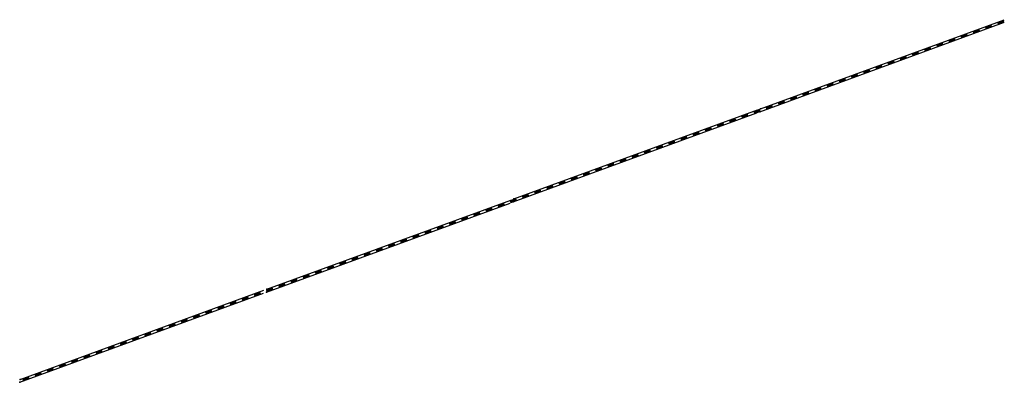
# Model space of a CAD drawing. Header units: metres. Extents: x 123819 to 142731, y 393440 to 405763.
# Tile 321 of 346: x 140761 to 141520, y 398957 to 399237. Entities that reach past the tile are written whole.
import ezdxf

# ---------------------------------------------------------------- set-up
doc = ezdxf.new("R2010")
doc.units = ezdxf.units.M
doc.header["$MEASUREMENT"] = 0
doc.layers.add('gs-knt-spoorlijn', color=7, linetype='Continuous', lineweight=30)

msp = doc.modelspace()

# ---------------------------------------------------------------- linework, layer by layer
at = {"layer": 'gs-knt-spoorlijn', "color": 7, "linetype": 'Continuous'}
for p, q in [((141331.86, 399168.42), (141519.68, 399237.13)), ((141514.52, 399235.02), (141519.22, 399236.74)), ((141514.59, 399234.83), (141519.29, 399236.55)), ((141514.66, 399234.65), (141519.36, 399236.36)), ((141331.43, 399166.14), (141519.26, 399234.85)), ((141495.74, 399228.15), (141500.44, 399229.87)), ((141495.81, 399227.96), (141500.5, 399229.68)), ((141495.88, 399227.78), (141500.57, 399229.49)), ((141495.95, 399227.59), (141500.64, 399229.31)), ((141496.01, 399227.4), (141500.71, 399229.12)), ((141496.08, 399227.21), (141500.78, 399228.93)), ((141496.15, 399227.02), (141500.85, 399228.74)), ((141505.13, 399231.59), (141509.83, 399233.3)), ((141505.2, 399231.4), (141509.9, 399233.12)), ((141505.27, 399231.21), (141509.96, 399232.93)), ((141505.34, 399231.02), (141510.03, 399232.74)), ((141505.41, 399230.84), (141510.1, 399232.55)), ((141505.48, 399230.65), (141510.17, 399232.37)), ((141505.54, 399230.46), (141510.24, 399232.18)), ((141505.61, 399230.27), (141510.31, 399231.99)), ((141505.68, 399230.08), (141510.38, 399231.8)), ((141514.73, 399234.46), (141519.42, 399236.18)), ((141514.8, 399234.27), (141519.49, 399235.99)), ((141514.87, 399234.08), (141519.56, 399235.8)), ((141514.94, 399233.89), (141519.63, 399235.61)), ((141515, 399233.71), (141519.7, 399235.42)), ((141515.07, 399233.52), (141519.77, 399235.24)), ((141476.96, 399221.28), (141481.65, 399223)), ((141477.03, 399221.09), (141481.72, 399222.81)), ((141477.09, 399220.9), (141481.79, 399222.62)), ((141477.16, 399220.72), (141481.86, 399222.43)), ((141477.23, 399220.53), (141481.93, 399222.25)), ((141477.3, 399220.34), (141482, 399222.06)), ((141477.37, 399220.15), (141482.07, 399221.87)), ((141477.44, 399219.97), (141482.13, 399221.68)), ((141477.51, 399219.78), (141482.2, 399221.5)), ((141486.35, 399224.72), (141491.04, 399226.43)), ((141486.42, 399224.53), (141491.11, 399226.25)), ((141486.49, 399224.34), (141491.18, 399226.06)), ((141486.55, 399224.15), (141491.25, 399225.87)), ((141486.62, 399223.96), (141491.32, 399225.68)), ((141486.69, 399223.78), (141491.39, 399225.49)), ((141486.76, 399223.59), (141491.46, 399225.31)), ((141486.83, 399223.4), (141491.53, 399225.12)), ((141486.9, 399223.21), (141491.59, 399224.93)), ((141496.22, 399226.84), (141500.92, 399228.55)), ((141496.29, 399226.65), (141500.99, 399228.37)), ((141458.17, 399214.41), (141462.87, 399216.13)), ((141458.24, 399214.22), (141462.94, 399215.94)), ((141458.31, 399214.03), (141463.01, 399215.75)), ((141458.38, 399213.85), (141463.08, 399215.56)), ((141458.45, 399213.66), (141463.15, 399215.38)), ((141458.52, 399213.47), (141463.21, 399215.19)), ((141458.59, 399213.28), (141463.28, 399215)), ((141458.66, 399213.09), (141463.35, 399214.81)), ((141458.72, 399212.91), (141463.42, 399214.62)), ((141467.57, 399217.84), (141472.26, 399219.56)), ((141467.63, 399217.66), (141472.33, 399219.37)), ((141467.7, 399217.47), (141472.4, 399219.19)), ((141467.77, 399217.28), (141472.47, 399219)), ((141467.84, 399217.09), (141472.54, 399218.81)), ((141467.91, 399216.91), (141472.61, 399218.62)), ((141467.98, 399216.72), (141472.67, 399218.44)), ((141468.05, 399216.53), (141472.74, 399218.25)), ((141468.12, 399216.34), (141472.81, 399218.06)), ((141439.39, 399207.54), (141444.09, 399209.26)), ((141439.46, 399207.35), (141444.16, 399209.07)), ((141439.53, 399207.16), (141444.23, 399208.88)), ((141439.6, 399206.97), (141444.29, 399208.69)), ((141439.67, 399206.79), (141444.36, 399208.5)), ((141439.74, 399206.6), (141444.43, 399208.32)), ((141439.8, 399206.41), (141444.5, 399208.13)), ((141439.87, 399206.22), (141444.57, 399207.94)), ((141439.94, 399206.04), (141444.64, 399207.75)), ((141448.78, 399210.97), (141453.48, 399212.69)), ((141448.85, 399210.79), (141453.55, 399212.5)), ((141448.92, 399210.6), (141453.62, 399212.32)), ((141448.99, 399210.41), (141453.69, 399212.13)), ((141449.06, 399210.22), (141453.75, 399211.94)), ((141449.13, 399210.03), (141453.82, 399211.75)), ((141449.2, 399209.85), (141453.89, 399211.56)), ((141449.26, 399209.66), (141453.96, 399211.38)), ((141449.33, 399209.47), (141454.03, 399211.19)), ((141411.22, 399197.23), (141415.91, 399198.95)), ((141411.29, 399197.04), (141415.98, 399198.76)), ((141411.36, 399196.86), (141416.05, 399198.57)), ((141411.42, 399196.67), (141416.12, 399198.39)), ((141420.61, 399200.67), (141425.31, 399202.38)), ((141420.68, 399200.48), (141425.37, 399202.2)), ((141420.75, 399200.29), (141425.44, 399202.01)), ((141420.82, 399200.1), (141425.51, 399201.82)), ((141420.88, 399199.92), (141425.58, 399201.63)), ((141420.95, 399199.73), (141425.65, 399201.45)), ((141421.02, 399199.54), (141425.72, 399201.26)), ((141421.09, 399199.35), (141425.79, 399201.07)), ((141421.16, 399199.16), (141425.85, 399200.88)), ((141430, 399204.1), (141434.7, 399205.82)), ((141430.07, 399203.91), (141434.77, 399205.63)), ((141430.14, 399203.73), (141434.83, 399205.44)), ((141430.21, 399203.54), (141434.9, 399205.26)), ((141430.28, 399203.35), (141434.97, 399205.07)), ((141430.34, 399203.16), (141435.04, 399204.88)), ((141430.41, 399202.98), (141435.11, 399204.69)), ((141430.48, 399202.79), (141435.18, 399204.51)), ((141430.55, 399202.6), (141435.25, 399204.32)), ((141392.44, 399190.36), (141397.13, 399192.08)), ((141392.5, 399190.17), (141397.2, 399191.89)), ((141392.57, 399189.98), (141397.27, 399191.7)), ((141392.64, 399189.8), (141397.34, 399191.51)), ((141392.71, 399189.61), (141397.41, 399191.33)), ((141392.78, 399189.42), (141397.47, 399191.14)), ((141392.85, 399189.23), (141397.54, 399190.95)), ((141392.92, 399189.05), (141397.61, 399190.76)), ((141401.83, 399193.8), (141406.52, 399195.51)), ((141401.9, 399193.61), (141406.59, 399195.33)), ((141401.96, 399193.42), (141406.66, 399195.14)), ((141402.03, 399193.23), (141406.73, 399194.95)), ((141402.1, 399193.04), (141406.8, 399194.76)), ((141402.17, 399192.86), (141406.87, 399194.57)), ((141402.24, 399192.67), (141406.93, 399194.39)), ((141402.31, 399192.48), (141407, 399194.2)), ((141402.38, 399192.29), (141407.07, 399194.01)), ((141411.49, 399196.48), (141416.19, 399198.2)), ((141411.56, 399196.29), (141416.26, 399198.01)), ((141411.63, 399196.1), (141416.33, 399197.82)), ((141411.7, 399195.92), (141416.39, 399197.63)), ((141411.77, 399195.73), (141416.46, 399197.45)), ((141373.65, 399183.49), (141378.35, 399185.21)), ((141373.72, 399183.3), (141378.42, 399185.02)), ((141373.79, 399183.11), (141378.49, 399184.83)), ((141373.86, 399182.93), (141378.55, 399184.64)), ((141373.93, 399182.74), (141378.62, 399184.46)), ((141374, 399182.55), (141378.69, 399184.27)), ((141374.06, 399182.36), (141378.76, 399184.08)), ((141374.13, 399182.17), (141378.83, 399183.89)), ((141374.2, 399181.99), (141378.9, 399183.7)), ((141383.04, 399186.92), (141387.74, 399188.64)), ((141383.11, 399186.74), (141387.81, 399188.45)), ((141383.18, 399186.55), (141387.88, 399188.27)), ((141383.25, 399186.36), (141387.95, 399188.08)), ((141383.32, 399186.17), (141388.01, 399187.89)), ((141383.39, 399185.99), (141388.08, 399187.7)), ((141383.46, 399185.8), (141388.15, 399187.52)), ((141383.53, 399185.61), (141388.22, 399187.33)), ((141383.59, 399185.42), (141388.29, 399187.14)), ((141392.99, 399188.86), (141397.68, 399190.58)), ((141354.87, 399176.62), (141359.57, 399178.34)), ((141354.94, 399176.43), (141359.63, 399178.15)), ((141355.01, 399176.24), (141359.7, 399177.96)), ((141355.08, 399176.05), (141359.77, 399177.77)), ((141355.14, 399175.87), (141359.84, 399177.58)), ((141355.21, 399175.68), (141359.91, 399177.4)), ((141355.28, 399175.49), (141359.98, 399177.21)), ((141355.35, 399175.3), (141360.05, 399177.02)), ((141355.42, 399175.12), (141360.12, 399176.83)), ((141364.26, 399180.05), (141368.96, 399181.77)), ((141364.33, 399179.87), (141369.03, 399181.58)), ((141364.4, 399179.68), (141369.09, 399181.4)), ((141364.47, 399179.49), (141369.16, 399181.21)), ((141364.54, 399179.3), (141369.23, 399181.02)), ((141364.6, 399179.11), (141369.3, 399180.83)), ((141364.67, 399178.93), (141369.37, 399180.64)), ((141364.74, 399178.74), (141369.44, 399180.46)), ((141364.81, 399178.55), (141369.51, 399180.27)), ((141326.7, 399166.31), (141331.39, 399168.03)), ((141336.09, 399169.75), (141340.78, 399171.47)), ((141336.16, 399169.56), (141340.85, 399171.28)), ((141336.22, 399169.37), (141340.92, 399171.09)), ((141336.29, 399169.18), (141340.99, 399170.9)), ((141336.36, 399169), (141341.06, 399170.71)), ((141336.43, 399168.81), (141341.13, 399170.53)), ((141336.5, 399168.62), (141341.2, 399170.34)), ((141336.57, 399168.43), (141341.26, 399170.15)), ((141336.64, 399168.24), (141341.33, 399169.96)), ((141345.48, 399173.18), (141350.17, 399174.9)), ((141345.55, 399173), (141350.24, 399174.71)), ((141345.62, 399172.81), (141350.31, 399174.52)), ((141345.68, 399172.62), (141350.38, 399174.34)), ((141345.75, 399172.43), (141350.45, 399174.15)), ((141345.82, 399172.24), (141350.52, 399173.96)), ((141345.89, 399172.06), (141350.59, 399173.77)), ((141345.96, 399171.87), (141350.66, 399173.59)), ((141346.03, 399171.68), (141350.72, 399173.4)), ((141141.26, 399096.57), (141329.08, 399165.28)), ((141141.68, 399098.86), (141329.51, 399167.57)), ((141307.91, 399159.44), (141312.61, 399161.16)), ((141307.98, 399159.25), (141312.68, 399160.97)), ((141308.05, 399159.07), (141312.75, 399160.78)), ((141308.12, 399158.88), (141312.82, 399160.6)), ((141308.19, 399158.69), (141312.88, 399160.41)), ((141317.3, 399162.88), (141322, 399164.59)), ((141317.37, 399162.69), (141322.07, 399164.41)), ((141317.44, 399162.5), (141322.14, 399164.22)), ((141317.51, 399162.31), (141322.21, 399164.03)), ((141317.58, 399162.13), (141322.28, 399163.84)), ((141317.65, 399161.94), (141322.34, 399163.65)), ((141317.72, 399161.75), (141322.41, 399163.47)), ((141317.79, 399161.56), (141322.48, 399163.28)), ((141317.85, 399161.37), (141322.55, 399163.09)), ((141326.76, 399166.12), (141331.46, 399167.84)), ((141326.83, 399165.94), (141331.53, 399167.65)), ((141326.9, 399165.75), (141331.6, 399167.47)), ((141326.97, 399165.56), (141331.67, 399167.28)), ((141327.04, 399165.37), (141331.74, 399167.09)), ((141327.11, 399165.18), (141331.8, 399166.9)), ((141327.18, 399165), (141331.87, 399166.71)), ((141327.25, 399164.81), (141331.94, 399166.53)), ((141289.13, 399152.57), (141293.83, 399154.29)), ((141289.2, 399152.38), (141293.89, 399154.1)), ((141289.27, 399152.19), (141293.96, 399153.91)), ((141289.34, 399152.01), (141294.03, 399153.72)), ((141289.41, 399151.82), (141294.1, 399153.54)), ((141289.47, 399151.63), (141294.17, 399153.35)), ((141289.54, 399151.44), (141294.24, 399153.16)), ((141289.61, 399151.26), (141294.31, 399152.97)), ((141289.68, 399151.07), (141294.38, 399152.79)), ((141298.52, 399156.01), (141303.22, 399157.72)), ((141298.59, 399155.82), (141303.29, 399157.54)), ((141298.66, 399155.63), (141303.36, 399157.35)), ((141298.73, 399155.44), (141303.42, 399157.16)), ((141298.8, 399155.25), (141303.49, 399156.97)), ((141298.87, 399155.07), (141303.56, 399156.78)), ((141298.93, 399154.88), (141303.63, 399156.6)), ((141299, 399154.69), (141303.7, 399156.41)), ((141299.07, 399154.5), (141303.77, 399156.22)), ((141308.26, 399158.5), (141312.95, 399160.22)), ((141308.33, 399158.31), (141313.02, 399160.03)), ((141308.39, 399158.13), (141313.09, 399159.84)), ((141308.46, 399157.94), (141313.16, 399159.66)), ((141270.35, 399145.7), (141275.04, 399147.42)), ((141270.42, 399145.51), (141275.11, 399147.23)), ((141270.49, 399145.32), (141275.18, 399147.04)), ((141270.55, 399145.14), (141275.25, 399146.85)), ((141270.62, 399144.95), (141275.32, 399146.67)), ((141270.69, 399144.76), (141275.39, 399146.48)), ((141270.76, 399144.57), (141275.46, 399146.29)), ((141270.83, 399144.38), (141275.52, 399146.1)), ((141270.9, 399144.2), (141275.59, 399145.91)), ((141279.74, 399149.13), (141284.43, 399150.85)), ((141279.81, 399148.95), (141284.5, 399150.66)), ((141279.88, 399148.76), (141284.57, 399150.48)), ((141279.95, 399148.57), (141284.64, 399150.29)), ((141280.01, 399148.38), (141284.71, 399150.1)), ((141280.08, 399148.2), (141284.78, 399149.91)), ((141280.15, 399148.01), (141284.85, 399149.73)), ((141280.22, 399147.82), (141284.92, 399149.54)), ((141280.29, 399147.63), (141284.98, 399149.35)), ((141251.57, 399138.83), (141256.26, 399140.55)), ((141251.63, 399138.64), (141256.33, 399140.36)), ((141251.7, 399138.45), (141256.4, 399140.17)), ((141251.77, 399138.26), (141256.47, 399139.98)), ((141251.84, 399138.08), (141256.54, 399139.79)), ((141251.91, 399137.89), (141256.6, 399139.61)), ((141251.98, 399137.7), (141256.67, 399139.42)), ((141252.05, 399137.51), (141256.74, 399139.23)), ((141252.11, 399137.33), (141256.81, 399139.04)), ((141260.96, 399142.26), (141265.65, 399143.98)), ((141261.03, 399142.08), (141265.72, 399143.79)), ((141261.09, 399141.89), (141265.79, 399143.61)), ((141261.16, 399141.7), (141265.86, 399143.42)), ((141261.23, 399141.51), (141265.93, 399143.23)), ((141261.3, 399141.32), (141266, 399143.04)), ((141261.37, 399141.14), (141266.06, 399142.85)), ((141261.44, 399140.95), (141266.13, 399142.67)), ((141261.51, 399140.76), (141266.2, 399142.48)), ((141223.39, 399128.52), (141228.09, 399130.24)), ((141223.46, 399128.33), (141228.16, 399130.05)), ((141232.78, 399131.96), (141237.48, 399133.67)), ((141232.85, 399131.77), (141237.55, 399133.49)), ((141232.92, 399131.58), (141237.62, 399133.3)), ((141232.99, 399131.39), (141237.68, 399133.11)), ((141233.06, 399131.21), (141237.75, 399132.92)), ((141233.13, 399131.02), (141237.82, 399132.74)), ((141233.19, 399130.83), (141237.89, 399132.55)), ((141233.26, 399130.64), (141237.96, 399132.36)), ((141233.33, 399130.45), (141238.03, 399132.17)), ((141242.17, 399135.39), (141246.87, 399137.11)), ((141242.24, 399135.2), (141246.94, 399136.92)), ((141242.31, 399135.02), (141247.01, 399136.73)), ((141242.38, 399134.83), (141247.08, 399136.55)), ((141242.45, 399134.64), (141247.14, 399136.36)), ((141242.52, 399134.45), (141247.21, 399136.17)), ((141242.59, 399134.27), (141247.28, 399135.98)), ((141242.65, 399134.08), (141247.35, 399135.8)), ((141242.72, 399133.89), (141247.42, 399135.61)), ((141204.61, 399121.65), (141209.3, 399123.37)), ((141204.68, 399121.46), (141209.37, 399123.18)), ((141204.75, 399121.27), (141209.44, 399122.99)), ((141204.81, 399121.09), (141209.51, 399122.8)), ((141204.88, 399120.9), (141209.58, 399122.62)), ((141204.95, 399120.71), (141209.65, 399122.43)), ((141214, 399125.09), (141218.7, 399126.8)), ((141214.07, 399124.9), (141218.76, 399126.62)), ((141214.14, 399124.71), (141218.83, 399126.43)), ((141214.21, 399124.52), (141218.9, 399126.24)), ((141214.27, 399124.33), (141218.97, 399126.05)), ((141214.34, 399124.15), (141219.04, 399125.86)), ((141214.41, 399123.96), (141219.11, 399125.68)), ((141214.48, 399123.77), (141219.18, 399125.49)), ((141214.55, 399123.58), (141219.25, 399125.3)), ((141223.53, 399128.15), (141228.22, 399129.86)), ((141223.6, 399127.96), (141228.29, 399129.68)), ((141223.67, 399127.77), (141228.36, 399129.49)), ((141223.73, 399127.58), (141228.43, 399129.3)), ((141223.8, 399127.39), (141228.5, 399129.11)), ((141223.87, 399127.21), (141228.57, 399128.92)), ((141223.94, 399127.02), (141228.64, 399128.74)), ((141185.83, 399114.78), (141190.52, 399116.5)), ((141185.89, 399114.59), (141190.59, 399116.31)), ((141185.96, 399114.4), (141190.66, 399116.12)), ((141186.03, 399114.22), (141190.73, 399115.93)), ((141186.1, 399114.03), (141190.8, 399115.75)), ((141186.17, 399113.84), (141190.87, 399115.56)), ((141186.24, 399113.65), (141190.93, 399115.37)), ((141186.31, 399113.46), (141191, 399115.18)), ((141186.38, 399113.28), (141191.07, 399114.99)), ((141195.22, 399118.21), (141199.91, 399119.93)), ((141195.29, 399118.03), (141199.98, 399119.74)), ((141195.35, 399117.84), (141200.05, 399119.56)), ((141195.42, 399117.65), (141200.12, 399119.37)), ((141195.49, 399117.46), (141200.19, 399119.18)), ((141195.56, 399117.28), (141200.26, 399118.99)), ((141195.63, 399117.09), (141200.33, 399118.81)), ((141195.7, 399116.9), (141200.39, 399118.62)), ((141195.77, 399116.71), (141200.46, 399118.43)), ((141205.02, 399120.52), (141209.72, 399122.24)), ((141205.09, 399120.34), (141209.79, 399122.05)), ((141205.16, 399120.15), (141209.85, 399121.87)), ((141167.04, 399107.91), (141171.74, 399109.63)), ((141167.11, 399107.72), (141171.81, 399109.44)), ((141167.18, 399107.53), (141171.88, 399109.25)), ((141167.25, 399107.34), (141171.94, 399109.06)), ((141167.32, 399107.16), (141172.01, 399108.87)), ((141167.39, 399106.97), (141172.08, 399108.69)), ((141167.46, 399106.78), (141172.15, 399108.5)), ((141167.52, 399106.59), (141172.22, 399108.31)), ((141167.59, 399106.41), (141172.29, 399108.12)), ((141176.43, 399111.34), (141181.13, 399113.06)), ((141176.5, 399111.16), (141181.2, 399112.87)), ((141176.57, 399110.97), (141181.27, 399112.69)), ((141176.64, 399110.78), (141181.34, 399112.5)), ((141176.71, 399110.59), (141181.4, 399112.31)), ((141176.78, 399110.4), (141181.47, 399112.12)), ((141176.85, 399110.22), (141181.54, 399111.93)), ((141176.92, 399110.03), (141181.61, 399111.75)), ((141176.98, 399109.84), (141181.68, 399111.56)), ((141148.26, 399101.04), (141152.96, 399102.76)), ((141148.33, 399100.85), (141153.02, 399102.57)), ((141148.4, 399100.66), (141153.09, 399102.38)), ((141148.47, 399100.47), (141153.16, 399102.19)), ((141148.54, 399100.29), (141153.23, 399102)), ((141148.6, 399100.1), (141153.3, 399101.82)), ((141148.67, 399099.91), (141153.37, 399101.63)), ((141148.74, 399099.72), (141153.44, 399101.44)), ((141148.81, 399099.53), (141153.51, 399101.25)), ((141157.65, 399104.47), (141162.35, 399106.19)), ((141157.72, 399104.29), (141162.42, 399106)), ((141157.79, 399104.1), (141162.48, 399105.81)), ((141157.86, 399103.91), (141162.55, 399105.63)), ((141157.93, 399103.72), (141162.62, 399105.44)), ((141158, 399103.53), (141162.69, 399105.25)), ((141158.06, 399103.35), (141162.76, 399105.06)), ((141158.13, 399103.16), (141162.83, 399104.88)), ((141158.2, 399102.97), (141162.9, 399104.69)), ((140951.08, 399027), (141138.91, 399095.71)), ((140951.51, 399029.29), (141139.33, 399098)), ((141120.09, 399090.73), (141124.78, 399092.45)), ((141120.16, 399090.54), (141124.85, 399092.26)), ((141120.22, 399090.36), (141124.92, 399092.07)), ((141129.48, 399094.17), (141134.17, 399095.88)), ((141129.55, 399093.98), (141134.24, 399095.7)), ((141129.62, 399093.79), (141134.31, 399095.51)), ((141129.68, 399093.6), (141134.38, 399095.32)), ((141129.75, 399093.42), (141134.45, 399095.13)), ((141129.82, 399093.23), (141134.52, 399094.94)), ((141129.89, 399093.04), (141134.59, 399094.76)), ((141129.96, 399092.85), (141134.65, 399094.57)), ((141130.03, 399092.66), (141134.72, 399094.38)), ((141138.87, 399097.6), (141143.56, 399099.32)), ((141138.94, 399097.41), (141143.63, 399099.13)), ((141139.01, 399097.23), (141143.7, 399098.94)), ((141139.08, 399097.04), (141143.77, 399098.76)), ((141139.14, 399096.85), (141143.84, 399098.57)), ((141139.21, 399096.66), (141143.91, 399098.38)), ((141139.28, 399096.47), (141143.98, 399098.19)), ((141139.35, 399096.29), (141144.05, 399098)), ((141139.42, 399096.1), (141144.11, 399097.82)), ((141101.3, 399083.86), (141106, 399085.58)), ((141101.37, 399083.67), (141106.07, 399085.39)), ((141101.44, 399083.48), (141106.14, 399085.2)), ((141101.51, 399083.3), (141106.21, 399085.01)), ((141101.58, 399083.11), (141106.27, 399084.83)), ((141101.65, 399082.92), (141106.34, 399084.64)), ((141110.7, 399087.3), (141115.39, 399089.01)), ((141110.76, 399087.11), (141115.46, 399088.83)), ((141110.83, 399086.92), (141115.53, 399088.64)), ((141110.9, 399086.73), (141115.6, 399088.45)), ((141110.97, 399086.54), (141115.67, 399088.26)), ((141111.04, 399086.36), (141115.73, 399088.07)), ((141111.11, 399086.17), (141115.8, 399087.89)), ((141111.18, 399085.98), (141115.87, 399087.7)), ((141111.24, 399085.79), (141115.94, 399087.51)), ((141120.29, 399090.17), (141124.99, 399091.89)), ((141120.36, 399089.98), (141125.06, 399091.7)), ((141120.43, 399089.79), (141125.13, 399091.51)), ((141120.5, 399089.6), (141125.19, 399091.32)), ((141120.57, 399089.42), (141125.26, 399091.13)), ((141120.64, 399089.23), (141125.33, 399090.95)), ((141082.52, 399076.99), (141087.22, 399078.71)), ((141082.59, 399076.8), (141087.29, 399078.52)), ((141082.66, 399076.61), (141087.35, 399078.33)), ((141082.73, 399076.43), (141087.42, 399078.14)), ((141082.8, 399076.24), (141087.49, 399077.96)), ((141082.86, 399076.05), (141087.56, 399077.77)), ((141082.93, 399075.86), (141087.63, 399077.58)), ((141083, 399075.67), (141087.7, 399077.39)), ((141083.07, 399075.49), (141087.77, 399077.2)), ((141091.91, 399080.42), (141096.61, 399082.14)), ((141091.98, 399080.24), (141096.68, 399081.95)), ((141092.05, 399080.05), (141096.75, 399081.77)), ((141092.12, 399079.86), (141096.81, 399081.58)), ((141092.19, 399079.67), (141096.88, 399081.39)), ((141092.26, 399079.49), (141096.95, 399081.2)), ((141092.32, 399079.3), (141097.02, 399081.02)), ((141092.39, 399079.11), (141097.09, 399080.83)), ((141092.46, 399078.92), (141097.16, 399080.64)), ((141101.72, 399082.73), (141106.41, 399084.45)), ((141101.78, 399082.55), (141106.48, 399084.26)), ((141101.85, 399082.36), (141106.55, 399084.07)), ((141063.74, 399070.12), (141068.43, 399071.84)), ((141063.81, 399069.93), (141068.5, 399071.65)), ((141063.88, 399069.74), (141068.57, 399071.46)), ((141063.94, 399069.55), (141068.64, 399071.27)), ((141064.01, 399069.37), (141068.71, 399071.08)), ((141064.08, 399069.18), (141068.78, 399070.9)), ((141064.15, 399068.99), (141068.85, 399070.71)), ((141064.22, 399068.8), (141068.92, 399070.52)), ((141064.29, 399068.62), (141068.98, 399070.33)), ((141073.13, 399073.55), (141077.83, 399075.27)), ((141073.2, 399073.37), (141077.89, 399075.08)), ((141073.27, 399073.18), (141077.96, 399074.9)), ((141073.34, 399072.99), (141078.03, 399074.71)), ((141073.4, 399072.8), (141078.1, 399074.52)), ((141073.47, 399072.61), (141078.17, 399074.33)), ((141073.54, 399072.43), (141078.24, 399074.14)), ((141073.61, 399072.24), (141078.31, 399073.96)), ((141073.68, 399072.05), (141078.38, 399073.77)), ((141044.96, 399063.25), (141049.65, 399064.96)), ((141045.02, 399063.06), (141049.72, 399064.78)), ((141045.09, 399062.87), (141049.79, 399064.59)), ((141045.16, 399062.68), (141049.86, 399064.4)), ((141045.23, 399062.5), (141049.93, 399064.21)), ((141045.3, 399062.31), (141049.99, 399064.03)), ((141045.37, 399062.12), (141050.06, 399063.84)), ((141045.44, 399061.93), (141050.13, 399063.65)), ((141045.51, 399061.74), (141050.2, 399063.46)), ((141054.35, 399066.68), (141059.04, 399068.4)), ((141054.42, 399066.49), (141059.11, 399068.21)), ((141054.48, 399066.31), (141059.18, 399068.02)), ((141054.55, 399066.12), (141059.25, 399067.84)), ((141054.62, 399065.93), (141059.32, 399067.65)), ((141054.69, 399065.74), (141059.39, 399067.46)), ((141054.76, 399065.56), (141059.45, 399067.27)), ((141054.83, 399065.37), (141059.52, 399067.09)), ((141054.9, 399065.18), (141059.59, 399066.9)), ((141016.78, 399052.94), (141021.48, 399054.66)), ((141016.85, 399052.75), (141021.55, 399054.47)), ((141016.92, 399052.56), (141021.61, 399054.28)), ((141026.17, 399056.38), (141030.87, 399058.09)), ((141026.24, 399056.19), (141030.94, 399057.91)), ((141026.31, 399056), (141031.01, 399057.72)), ((141026.38, 399055.81), (141031.07, 399057.53)), ((141026.45, 399055.62), (141031.14, 399057.34)), ((141026.52, 399055.44), (141031.21, 399057.15)), ((141026.59, 399055.25), (141031.28, 399056.97)), ((141026.65, 399055.06), (141031.35, 399056.78)), ((141026.72, 399054.87), (141031.42, 399056.59)), ((141035.56, 399059.81), (141040.26, 399061.53)), ((141035.63, 399059.62), (141040.33, 399061.34)), ((141035.7, 399059.44), (141040.4, 399061.15)), ((141035.77, 399059.25), (141040.47, 399060.97)), ((141035.84, 399059.06), (141040.53, 399060.78)), ((141035.91, 399058.87), (141040.6, 399060.59)), ((141035.98, 399058.68), (141040.67, 399060.4)), ((141036.05, 399058.5), (141040.74, 399060.21)), ((141036.11, 399058.31), (141040.81, 399060.03)), ((140998, 399046.07), (141002.69, 399047.79)), ((140998.07, 399045.88), (141002.76, 399047.6)), ((140998.14, 399045.69), (141002.83, 399047.41)), ((140998.21, 399045.51), (141002.9, 399047.22)), ((140998.27, 399045.32), (141002.97, 399047.04)), ((140998.34, 399045.13), (141003.04, 399046.85)), ((140998.41, 399044.94), (141003.11, 399046.66)), ((141007.39, 399049.5), (141012.09, 399051.22)), ((141007.46, 399049.32), (141012.15, 399051.03)), ((141007.53, 399049.13), (141012.22, 399050.85)), ((141007.6, 399048.94), (141012.29, 399050.66)), ((141007.67, 399048.75), (141012.36, 399050.47)), ((141007.73, 399048.57), (141012.43, 399050.28)), ((141007.8, 399048.38), (141012.5, 399050.1)), ((141007.87, 399048.19), (141012.57, 399049.91)), ((141007.94, 399048), (141012.64, 399049.72)), ((141016.99, 399052.38), (141021.68, 399054.09)), ((141017.06, 399052.19), (141021.75, 399053.91)), ((141017.13, 399052), (141021.82, 399053.72)), ((141017.19, 399051.81), (141021.89, 399053.53)), ((141017.26, 399051.63), (141021.96, 399053.34)), ((141017.33, 399051.44), (141022.03, 399053.16)), ((140979.22, 399039.2), (140983.91, 399040.92)), ((140979.28, 399039.01), (140983.98, 399040.73)), ((140979.35, 399038.82), (140984.05, 399040.54)), ((140979.42, 399038.63), (140984.12, 399040.35)), ((140979.49, 399038.45), (140984.19, 399040.16)), ((140979.56, 399038.26), (140984.26, 399039.98)), ((140979.63, 399038.07), (140984.32, 399039.79)), ((140979.7, 399037.88), (140984.39, 399039.6)), ((140979.77, 399037.7), (140984.46, 399039.41)), ((140988.61, 399042.63), (140993.3, 399044.35)), ((140988.68, 399042.45), (140993.37, 399044.16)), ((140988.75, 399042.26), (140993.44, 399043.98)), ((140988.81, 399042.07), (140993.51, 399043.79)), ((140988.88, 399041.88), (140993.58, 399043.6)), ((140988.95, 399041.69), (140993.65, 399043.41)), ((140989.02, 399041.51), (140993.72, 399043.22)), ((140989.09, 399041.32), (140993.78, 399043.04)), ((140989.16, 399041.13), (140993.85, 399042.85)), ((140998.48, 399044.75), (141003.18, 399046.47)), ((140998.55, 399044.57), (141003.24, 399046.28)), ((140960.43, 399032.33), (140965.13, 399034.05)), ((140960.5, 399032.14), (140965.2, 399033.86)), ((140960.57, 399031.95), (140965.27, 399033.67)), ((140960.64, 399031.76), (140965.34, 399033.48)), ((140960.71, 399031.58), (140965.4, 399033.29)), ((140960.78, 399031.39), (140965.47, 399033.11)), ((140960.85, 399031.2), (140965.54, 399032.92)), ((140960.91, 399031.01), (140965.61, 399032.73)), ((140960.98, 399030.82), (140965.68, 399032.54)), ((140969.82, 399035.76), (140974.52, 399037.48)), ((140969.89, 399035.57), (140974.59, 399037.29)), ((140969.96, 399035.39), (140974.66, 399037.1)), ((140970.03, 399035.2), (140974.73, 399036.92)), ((140970.1, 399035.01), (140974.8, 399036.73)), ((140970.17, 399034.82), (140974.86, 399036.54)), ((140970.24, 399034.64), (140974.93, 399036.35)), ((140970.31, 399034.45), (140975, 399036.17)), ((140970.37, 399034.26), (140975.07, 399035.98)), ((140760.91, 398957.43), (140948.74, 399026.14)), ((140761.33, 398959.72), (140949.16, 399028.43)), ((140941.65, 399025.46), (140946.35, 399027.17)), ((140941.72, 399025.27), (140946.42, 399026.99)), ((140941.79, 399025.08), (140946.48, 399026.8)), ((140941.86, 399024.89), (140946.55, 399026.61)), ((140941.93, 399024.71), (140946.62, 399026.42)), ((140941.99, 399024.52), (140946.69, 399026.23)), ((140942.06, 399024.33), (140946.76, 399026.05)), ((140942.13, 399024.14), (140946.83, 399025.86)), ((140942.2, 399023.95), (140946.9, 399025.67)), ((140951.04, 399028.89), (140955.74, 399030.61)), ((140951.11, 399028.7), (140955.81, 399030.42)), ((140951.18, 399028.52), (140955.88, 399030.23)), ((140951.25, 399028.33), (140955.94, 399030.05)), ((140951.32, 399028.14), (140956.01, 399029.86)), ((140951.39, 399027.95), (140956.08, 399029.67)), ((140951.45, 399027.76), (140956.15, 399029.48)), ((140951.52, 399027.58), (140956.22, 399029.29)), ((140951.59, 399027.39), (140956.29, 399029.11)), ((140913.48, 399015.15), (140918.17, 399016.87)), ((140913.55, 399014.96), (140918.24, 399016.68)), ((140913.61, 399014.77), (140918.31, 399016.49)), ((140913.68, 399014.59), (140918.38, 399016.3)), ((140922.87, 399018.59), (140927.56, 399020.3)), ((140922.94, 399018.4), (140927.63, 399020.12)), ((140923.01, 399018.21), (140927.7, 399019.93)), ((140923.07, 399018.02), (140927.77, 399019.74)), ((140923.14, 399017.83), (140927.84, 399019.55)), ((140923.21, 399017.65), (140927.91, 399019.36)), ((140923.28, 399017.46), (140927.98, 399019.18)), ((140923.35, 399017.27), (140928.04, 399018.99)), ((140923.42, 399017.08), (140928.11, 399018.8)), ((140932.26, 399022.02), (140936.96, 399023.74)), ((140932.33, 399021.83), (140937.02, 399023.55)), ((140932.4, 399021.65), (140937.09, 399023.36)), ((140932.47, 399021.46), (140937.16, 399023.18)), ((140932.53, 399021.27), (140937.23, 399022.99)), ((140932.6, 399021.08), (140937.3, 399022.8)), ((140932.67, 399020.89), (140937.37, 399022.61)), ((140932.74, 399020.71), (140937.44, 399022.42)), ((140932.81, 399020.52), (140937.5, 399022.24)), ((140894.69, 399008.28), (140899.39, 399010)), ((140894.76, 399008.09), (140899.46, 399009.81)), ((140894.83, 399007.9), (140899.53, 399009.62)), ((140894.9, 399007.72), (140899.6, 399009.43)), ((140894.97, 399007.53), (140899.66, 399009.25)), ((140895.04, 399007.34), (140899.73, 399009.06)), ((140895.11, 399007.15), (140899.8, 399008.87)), ((140895.18, 399006.96), (140899.87, 399008.68)), ((140904.09, 399011.71), (140908.78, 399013.43)), ((140904.15, 399011.53), (140908.85, 399013.24)), ((140904.22, 399011.34), (140908.92, 399013.06)), ((140904.29, 399011.15), (140908.99, 399012.87)), ((140904.36, 399010.96), (140909.06, 399012.68)), ((140904.43, 399010.78), (140909.12, 399012.49)), ((140904.5, 399010.59), (140909.19, 399012.31)), ((140904.57, 399010.4), (140909.26, 399012.12)), ((140904.64, 399010.21), (140909.33, 399011.93)), ((140913.75, 399014.4), (140918.45, 399016.12)), ((140913.82, 399014.21), (140918.52, 399015.93)), ((140913.89, 399014.02), (140918.58, 399015.74)), ((140913.96, 399013.84), (140918.65, 399015.55)), ((140914.03, 399013.65), (140918.72, 399015.36)), ((140875.91, 399001.41), (140880.61, 399003.13)), ((140875.98, 399001.22), (140880.68, 399002.94)), ((140876.05, 399001.03), (140880.74, 399002.75)), ((140876.12, 399000.84), (140880.81, 399002.56)), ((140876.19, 399000.66), (140880.88, 399002.37)), ((140876.26, 399000.47), (140880.95, 399002.19)), ((140876.32, 399000.28), (140881.02, 399002)), ((140876.39, 399000.09), (140881.09, 399001.81)), ((140876.46, 398999.91), (140881.16, 399001.62)), ((140885.3, 399004.84), (140890, 399006.56)), ((140885.37, 399004.66), (140890.07, 399006.37)), ((140885.44, 399004.47), (140890.14, 399006.19)), ((140885.51, 399004.28), (140890.2, 399006)), ((140885.58, 399004.09), (140890.27, 399005.81)), ((140885.65, 399003.9), (140890.34, 399005.62)), ((140885.72, 399003.72), (140890.41, 399005.43)), ((140885.78, 399003.53), (140890.48, 399005.25)), ((140885.85, 399003.34), (140890.55, 399005.06)), ((140895.24, 399006.78), (140899.94, 399008.49)), ((140857.13, 398994.54), (140861.82, 398996.25)), ((140857.2, 398994.35), (140861.89, 398996.07)), ((140857.27, 398994.16), (140861.96, 398995.88)), ((140857.33, 398993.97), (140862.03, 398995.69)), ((140857.4, 398993.79), (140862.1, 398995.5)), ((140857.47, 398993.6), (140862.17, 398995.32)), ((140857.54, 398993.41), (140862.24, 398995.13)), ((140857.61, 398993.22), (140862.31, 398994.94)), ((140857.68, 398993.03), (140862.37, 398994.75)), ((140866.52, 398997.97), (140871.22, 398999.69)), ((140866.59, 398997.78), (140871.28, 398999.5)), ((140866.66, 398997.6), (140871.35, 398999.31)), ((140866.73, 398997.41), (140871.42, 398999.13)), ((140866.79, 398997.22), (140871.49, 398998.94)), ((140866.86, 398997.03), (140871.56, 398998.75)), ((140866.93, 398996.85), (140871.63, 398998.56)), ((140867, 398996.66), (140871.7, 398998.38)), ((140867.07, 398996.47), (140871.77, 398998.19)), ((140828.95, 398984.23), (140833.65, 398985.95)), ((140838.35, 398987.67), (140843.04, 398989.38)), ((140838.41, 398987.48), (140843.11, 398989.2)), ((140838.48, 398987.29), (140843.18, 398989.01)), ((140838.55, 398987.1), (140843.25, 398988.82)), ((140838.62, 398986.91), (140843.32, 398988.63)), ((140838.69, 398986.73), (140843.39, 398988.44)), ((140838.76, 398986.54), (140843.45, 398988.26)), ((140838.83, 398986.35), (140843.52, 398988.07)), ((140838.9, 398986.16), (140843.59, 398987.88)), ((140847.74, 398991.1), (140852.43, 398992.82)), ((140847.81, 398990.91), (140852.5, 398992.63)), ((140847.87, 398990.73), (140852.57, 398992.44)), ((140847.94, 398990.54), (140852.64, 398992.26)), ((140848.01, 398990.35), (140852.71, 398992.07)), ((140848.08, 398990.16), (140852.78, 398991.88)), ((140848.15, 398989.97), (140852.85, 398991.69)), ((140848.22, 398989.79), (140852.91, 398991.5)), ((140848.29, 398989.6), (140852.98, 398991.32)), ((140810.17, 398977.36), (140814.87, 398979.08)), ((140810.24, 398977.17), (140814.94, 398978.89)), ((140810.31, 398976.98), (140815.01, 398978.7)), ((140810.38, 398976.8), (140815.07, 398978.51)), ((140810.45, 398976.61), (140815.14, 398978.33)), ((140819.56, 398980.79), (140824.26, 398982.51)), ((140819.63, 398980.61), (140824.33, 398982.32)), ((140819.7, 398980.42), (140824.4, 398982.14)), ((140819.77, 398980.23), (140824.47, 398981.95)), ((140819.84, 398980.04), (140824.53, 398981.76)), ((140819.91, 398979.86), (140824.6, 398981.57)), ((140819.98, 398979.67), (140824.67, 398981.39)), ((140820.04, 398979.48), (140824.74, 398981.2)), ((140820.11, 398979.29), (140824.81, 398981.01)), ((140829.02, 398984.04), (140833.72, 398985.76)), ((140829.09, 398983.85), (140833.79, 398985.57)), ((140829.16, 398983.67), (140833.86, 398985.38)), ((140829.23, 398983.48), (140833.93, 398985.2)), ((140829.3, 398983.29), (140833.99, 398985.01)), ((140829.37, 398983.1), (140834.06, 398984.82)), ((140829.44, 398982.92), (140834.13, 398984.63)), ((140829.5, 398982.73), (140834.2, 398984.45)), ((140791.39, 398970.49), (140796.09, 398972.21)), ((140791.46, 398970.3), (140796.15, 398972.02)), ((140791.53, 398970.11), (140796.22, 398971.83)), ((140791.6, 398969.92), (140796.29, 398971.64)), ((140791.66, 398969.74), (140796.36, 398971.45)), ((140791.73, 398969.55), (140796.43, 398971.27)), ((140791.8, 398969.36), (140796.5, 398971.08)), ((140791.87, 398969.17), (140796.57, 398970.89)), ((140791.94, 398968.99), (140796.63, 398970.7)), ((140800.78, 398973.92), (140805.48, 398975.64)), ((140800.85, 398973.74), (140805.55, 398975.45)), ((140800.92, 398973.55), (140805.61, 398975.27)), ((140800.99, 398973.36), (140805.68, 398975.08)), ((140801.06, 398973.17), (140805.75, 398974.89)), ((140801.12, 398972.98), (140805.82, 398974.7)), ((140801.19, 398972.8), (140805.89, 398974.51)), ((140801.26, 398972.61), (140805.96, 398974.33)), ((140801.33, 398972.42), (140806.03, 398974.14)), ((140810.52, 398976.42), (140815.21, 398978.14)), ((140810.58, 398976.23), (140815.28, 398977.95)), ((140810.65, 398976.04), (140815.35, 398977.76)), ((140810.72, 398975.86), (140815.42, 398977.57)), ((140772.61, 398963.62), (140777.3, 398965.34)), ((140772.68, 398963.43), (140777.37, 398965.15)), ((140772.74, 398963.24), (140777.44, 398964.96)), ((140772.81, 398963.05), (140777.51, 398964.77)), ((140772.88, 398962.87), (140777.58, 398964.58)), ((140772.95, 398962.68), (140777.65, 398964.4)), ((140773.02, 398962.49), (140777.71, 398964.21)), ((140773.09, 398962.3), (140777.78, 398964.02)), ((140773.16, 398962.11), (140777.85, 398963.83)), ((140782, 398967.05), (140786.69, 398968.77)), ((140782.07, 398966.86), (140786.76, 398968.58)), ((140782.14, 398966.68), (140786.83, 398968.39)), ((140782.2, 398966.49), (140786.9, 398968.21)), ((140782.27, 398966.3), (140786.97, 398968.02)), ((140782.34, 398966.11), (140787.04, 398967.83)), ((140782.41, 398965.93), (140787.11, 398967.64)), ((140782.48, 398965.74), (140787.17, 398967.46)), ((140782.55, 398965.55), (140787.24, 398967.27)), ((140763.22, 398960.18), (140767.91, 398961.9)), ((140763.28, 398959.99), (140767.98, 398961.71)), ((140763.35, 398959.81), (140768.05, 398961.52)), ((140763.42, 398959.62), (140768.12, 398961.34)), ((140763.49, 398959.43), (140768.19, 398961.15)), ((140763.56, 398959.24), (140768.25, 398960.96)), ((140763.63, 398959.05), (140768.32, 398960.77)), ((140763.7, 398958.87), (140768.39, 398960.58)), ((140763.77, 398958.68), (140768.46, 398960.4))]:
    msp.add_line(p, q, dxfattribs=at)
for p in [(141331.86, 399168.42), (141331.43, 399166.14), (141141.26, 399096.57), (141141.68, 399098.86), (140951.08, 399027), (140951.51, 399029.29), (140760.91, 398957.43), (140761.33, 398959.72)]:
    msp.add_point(p, dxfattribs=at)

doc.saveas('drawing.dxf')
